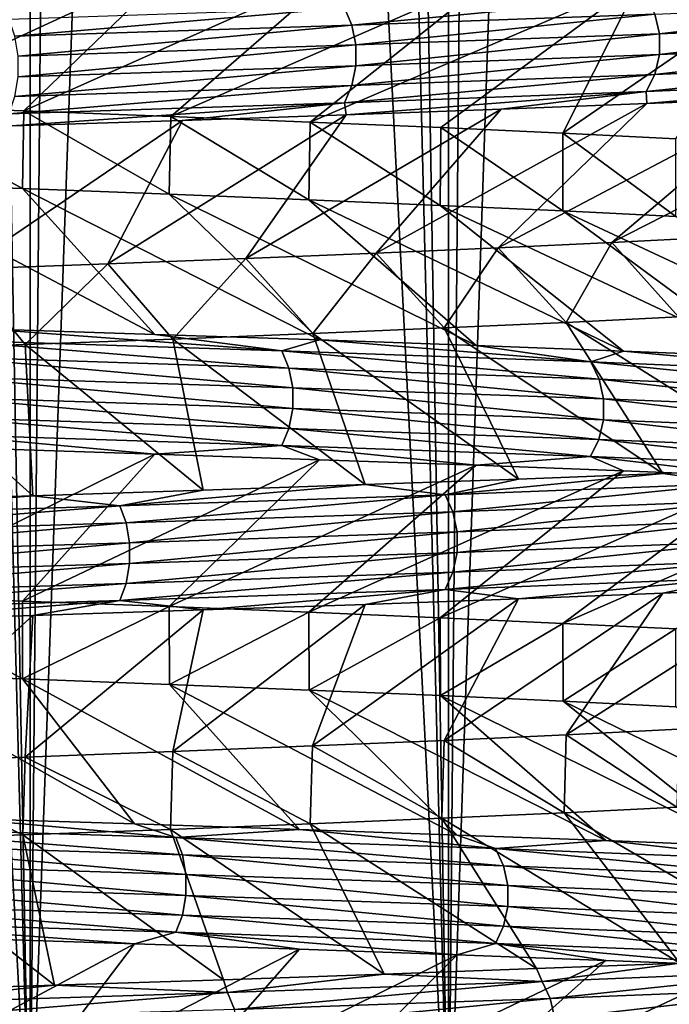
# Model space of a CAD drawing. Header units: metres. Extents: x -206 to 75, y -104 to 104.
# Tile 540 of 656: x 5.01 to 7.42, y -96.27 to -92.62. Entities that reach past the tile are written whole.
import ezdxf

# ---------------------------------------------------------------- set-up
doc = ezdxf.new("R2010")
doc.units = ezdxf.units.M
doc.layers.add('solid_01_1-CONSUMER_THERM_B_125288', color=7, linetype='CONTINUOUS')

msp = doc.modelspace()

# ---------------------------------------------------------------- linework, layer by layer
at = {"layer": 'solid_01_1-CONSUMER_THERM_B_125288'}
for points in [[(8.036856, -66.348877, 34.97134), (7.334792, -66.367813, 35.474552), (8.0356, -97, 34.972301)], [(6.601379, -66.386627, 35.93074), (5.840027, -66.405388, 36.337826), (6.599861, -97, 35.931606)], [(6.601379, -66.386627, 35.93074), (6.599861, -97, 35.931606), (8.0356, -97, 34.972301)], [(7.334792, -66.367813, 35.474552), (6.601379, -66.386627, 35.93074), (8.0356, -97, 34.972301)], [(5.052959, -66.424324, 36.694572), (4.244294, -66.443359, 36.999039), (5.051363, -97, 36.695225)], [(5.052959, -66.424324, 36.694572), (5.051363, -97, 36.695225), (6.599861, -97, 35.931606)], [(5.840027, -66.405388, 36.337826), (5.052959, -66.424324, 36.694572), (6.599861, -97, 35.931606)], [(3.417551, -66.462318, 37.249916), (3.416506, -97, 37.250195), (5.051363, -97, 36.695225)], [(4.244294, -66.443359, 36.999039), (3.417551, -66.462318, 37.249916), (5.051363, -97, 36.695225)], [(4.503291, -67.545586, 12.091924), (5.051296, -97, 12.304746), (3.416415, -97, 11.74978)], [(4.503291, -67.545586, 12.091924), (5.313622, -67.564568, 12.41673), (5.051296, -97, 12.304746)], [(5.313622, -67.564568, 12.41673), (6.100586, -67.583588, 12.794324), (5.051296, -97, 12.304746)], [(6.100586, -67.583588, 12.794324), (6.599802, -97, 13.068362), (5.051296, -97, 12.304746)], [(6.100586, -67.583588, 12.794324), (6.861451, -67.602783, 13.223454), (6.599802, -97, 13.068362)], [(6.861451, -67.602783, 13.223454), (7.592083, -67.622009, 13.701839), (6.599802, -97, 13.068362)], [(7.592083, -67.622009, 13.701839), (8.035554, -97, 14.027665), (6.599802, -97, 13.068362)], [(4.45861, -92.939575, 16.338457), (5.59008, -92.418655, 15.800995), (4.95437, -92.397972, 15.424029)], [(4.45861, -92.939575, 16.338457), (5.028888, -92.960266, 16.676939), (5.59008, -92.418655, 15.800995)], [(5.028888, -92.960266, 16.676939), (6.195458, -92.439308, 16.220963), (5.59008, -92.418655, 15.800995)], [(5.028888, -92.960266, 16.676939), (5.572394, -92.98098, 17.054302), (6.195458, -92.439308, 16.220963)], [(5.572394, -92.98098, 17.054302), (6.767101, -92.459816, 16.681221), (6.195458, -92.439308, 16.220963)], [(5.572394, -92.98098, 17.054302), (6.087196, -93.001534, 17.468924), (6.767101, -92.459816, 16.681221)], [(6.087196, -93.001534, 17.468924), (7.305912, -92.480301, 17.182461), (6.767101, -92.459816, 16.681221)], [(6.087196, -93.001534, 17.468924), (6.571347, -93.021912, 17.919165), (7.305912, -92.480301, 17.182461)], [(6.571347, -93.021912, 17.919165), (7.022919, -93.042351, 18.403395), (7.305912, -92.480301, 17.182461)], [(7.022919, -93.042351, 18.403395), (7.80966, -92.500885, 17.722942), (7.305912, -92.480301, 17.182461)], [(7.022919, -93.042351, 18.403395), (7.43993, -93.062988, 18.919907), (7.80966, -92.500885, 17.722942)], [(6.214801, -92.5793, 32.841129), (7.331254, -92.538368, 31.879417), (6.241709, -92.642708, 32.877243)], [(7.331254, -92.538368, 31.879417), (7.362996, -92.601776, 31.911367), (6.241709, -92.642708, 32.877243)], [(4.974231, -92.620239, 33.636074), (6.214801, -92.5793, 32.841129), (4.995768, -92.683647, 33.675629)], [(6.214801, -92.5793, 32.841129), (6.241709, -92.642708, 32.877243), (4.995768, -92.683647, 33.675629)], [(7.362996, -92.601776, 31.911367), (8.336443, -92.560837, 30.796955), (7.380132, -92.67524, 31.928617)], [(8.336443, -92.560837, 30.796955), (8.355844, -92.6343, 30.811611), (7.380132, -92.67524, 31.928617)], [(6.241709, -92.642708, 32.877243), (7.362996, -92.601776, 31.911367), (6.256235, -92.716171, 32.896744)], [(7.362996, -92.601776, 31.911367), (7.380132, -92.67524, 31.928617), (6.256235, -92.716171, 32.896744)], [(4.995768, -92.683647, 33.675629), (6.241709, -92.642708, 32.877243), (5.007394, -92.757111, 33.696983)], [(6.241709, -92.642708, 32.877243), (6.256235, -92.716171, 32.896744), (5.007394, -92.757111, 33.696983)], [(7.380132, -92.67524, 31.928617), (8.355844, -92.6343, 30.811611), (7.380085, -92.752037, 31.928574)], [(8.355844, -92.6343, 30.811611), (8.355792, -92.711105, 30.811575), (7.380085, -92.752037, 31.928574)], [(6.256235, -92.716171, 32.896744), (7.380132, -92.67524, 31.928617), (6.256195, -92.792976, 32.896694)], [(7.380132, -92.67524, 31.928617), (7.380085, -92.752037, 31.928574), (6.256195, -92.792976, 32.896694)], [(5.007394, -92.757111, 33.696983), (6.256235, -92.716171, 32.896744), (5.007361, -92.833908, 33.69693)], [(6.256235, -92.716171, 32.896744), (6.256195, -92.792976, 32.896694), (5.007361, -92.833908, 33.69693)], [(8.355792, -92.711105, 30.811575), (8.336299, -92.784531, 30.796852), (7.362868, -92.82547, 31.911245)], [(7.380085, -92.752037, 31.928574), (8.355792, -92.711105, 30.811575), (7.362868, -92.82547, 31.911245)], [(7.380085, -92.752037, 31.928574), (7.362868, -92.82547, 31.911245), (6.2416, -92.866402, 32.877106)], [(6.256195, -92.792976, 32.896694), (7.380085, -92.752037, 31.928574), (6.2416, -92.866402, 32.877106)], [(6.256195, -92.792976, 32.896694), (6.2416, -92.866402, 32.877106), (4.995679, -92.907341, 33.675476)], [(5.007361, -92.833908, 33.69693), (6.256195, -92.792976, 32.896694), (4.995679, -92.907341, 33.675476)], [(8.336299, -92.784531, 30.796852), (8.300285, -92.84787, 30.76965), (7.33106, -92.888809, 31.879227)], [(7.362868, -92.82547, 31.911245), (8.336299, -92.784531, 30.796852), (7.33106, -92.888809, 31.879227)], [(7.362868, -92.82547, 31.911245), (7.33106, -92.888809, 31.879227), (6.214635, -92.929741, 32.840916)], [(6.2416, -92.866402, 32.877106), (7.362868, -92.82547, 31.911245), (6.214635, -92.929741, 32.840916)], [(6.2416, -92.866402, 32.877106), (6.214635, -92.929741, 32.840916), (4.974098, -92.97068, 33.635838)], [(4.995679, -92.907341, 33.675476), (6.2416, -92.866402, 32.877106), (4.974098, -92.97068, 33.635838)], [(7.33106, -92.888809, 31.879227), (8.300285, -92.84787, 30.76965), (7.333727, -92.933243, 31.789688)], [(8.300285, -92.84787, 30.76965), (7.833326, -92.912773, 31.250263), (7.333727, -92.933243, 31.789688)], [(6.214635, -92.929741, 32.840916), (7.33106, -92.888809, 31.879227), (6.220459, -92.974457, 32.759872)], [(7.33106, -92.888809, 31.879227), (6.794537, -92.953812, 32.294464), (6.220459, -92.974457, 32.759872)], [(6.783373, -93.46653, 30.862062), (7.333727, -92.933243, 31.789688), (7.833326, -92.912773, 31.250263)], [(7.203818, -93.446793, 30.381752), (6.783373, -93.46653, 30.862062), (7.833326, -92.912773, 31.250263)], [(7.33106, -92.888809, 31.879227), (7.333727, -92.933243, 31.789688), (6.794537, -92.953812, 32.294464)], [(7.203818, -93.446793, 30.381752), (7.833326, -92.912773, 31.250263), (8.292586, -92.892235, 30.67729)], [(7.590014, -93.426872, 29.874168), (7.203818, -93.446793, 30.381752), (8.292586, -92.892235, 30.67729)], [(5.023147, -93.247871, 16.67325), (4.45861, -92.939575, 16.338457), (4.455384, -93.227341, 16.336695)], [(5.023147, -93.247871, 16.67325), (5.028888, -92.960266, 16.676939), (4.45861, -92.939575, 16.338457)], [(4.974098, -92.97068, 33.635838), (6.214635, -92.929741, 32.840916), (4.983733, -93.015747, 33.560345)], [(6.214635, -92.929741, 32.840916), (5.615345, -92.99514, 33.182816), (4.983733, -93.015747, 33.560345)], [(6.214635, -92.929741, 32.840916), (6.220459, -92.974457, 32.759872), (5.615345, -92.99514, 33.182816)], [(5.84924, -93.505928, 31.730242), (6.220459, -92.974457, 32.759872), (6.794537, -92.953812, 32.294464)], [(6.331342, -93.486176, 31.312056), (5.84924, -93.505928, 31.730242), (6.794537, -92.953812, 32.294464)], [(6.331342, -93.486176, 31.312056), (6.794537, -92.953812, 32.294464), (7.333727, -92.933243, 31.789688)], [(6.783373, -93.46653, 30.862062), (6.331342, -93.486176, 31.312056), (7.333727, -92.933243, 31.789688)], [(5.566121, -93.268555, 17.04961), (5.028888, -92.960266, 16.676939), (5.023147, -93.247871, 16.67325)], [(5.566121, -93.268555, 17.04961), (5.572394, -92.98098, 17.054302), (5.028888, -92.960266, 16.676939)], [(5.339621, -93.525826, 32.114357), (5.615345, -92.99514, 33.182816), (6.220459, -92.974457, 32.759872)], [(5.84924, -93.505928, 31.730242), (5.339621, -93.525826, 32.114357), (6.220459, -92.974457, 32.759872)], [(6.08227, -93.289215, 17.464661), (5.572394, -92.98098, 17.054302), (5.566121, -93.268555, 17.04961)], [(6.08227, -93.289215, 17.464661), (6.087196, -93.001534, 17.468924), (5.572394, -92.98098, 17.054302)], [(4.805152, -93.545792, 32.462444), (4.983733, -93.015747, 33.560345), (5.615345, -92.99514, 33.182816)], [(5.339621, -93.525826, 32.114357), (4.805152, -93.545792, 32.462444), (5.615345, -92.99514, 33.182816)], [(6.569003, -93.309784, 17.916824), (6.087196, -93.001534, 17.468924), (6.08227, -93.289215, 17.464661)], [(6.569003, -93.309784, 17.916824), (6.571347, -93.021912, 17.919165), (6.087196, -93.001534, 17.468924)], [(7.022583, -93.330261, 18.403008), (6.571347, -93.021912, 17.919165), (6.569003, -93.309784, 17.916824)], [(7.022583, -93.330261, 18.403008), (7.022919, -93.042351, 18.403395), (6.571347, -93.021912, 17.919165)], [(7.440052, -93.350838, 18.920069), (7.022919, -93.042351, 18.403395), (7.022583, -93.330261, 18.403008)], [(7.440052, -93.350838, 18.920069), (7.43993, -93.062988, 18.919907), (7.022919, -93.042351, 18.403395)], [(4.455384, -93.227341, 16.336695), (4.879131, -93.766647, 15.38294), (5.51344, -93.787148, 15.751947)], [(5.023147, -93.247871, 16.67325), (4.455384, -93.227341, 16.336695), (5.51344, -93.787148, 15.751947)], [(5.023147, -93.247871, 16.67325), (5.51344, -93.787148, 15.751947), (6.121958, -93.807793, 16.166716)], [(5.566121, -93.268555, 17.04961), (5.023147, -93.247871, 16.67325), (6.121958, -93.807793, 16.166716)], [(5.566121, -93.268555, 17.04961), (6.121958, -93.807793, 16.166716), (6.701198, -93.828468, 16.625164)], [(6.08227, -93.289215, 17.464661), (5.566121, -93.268555, 17.04961), (6.701198, -93.828468, 16.625164)], [(6.08227, -93.289215, 17.464661), (6.701198, -93.828468, 16.625164), (7.246537, -93.849091, 17.123817)], [(6.569003, -93.309784, 17.916824), (6.08227, -93.289215, 17.464661), (7.246537, -93.849091, 17.123817)], [(6.569003, -93.309784, 17.916824), (7.246537, -93.849091, 17.123817), (7.754009, -93.869614, 17.658945)], [(7.022583, -93.330261, 18.403008), (6.569003, -93.309784, 17.916824), (7.754009, -93.869614, 17.658945)], [(7.022583, -93.330261, 18.403008), (7.754009, -93.869614, 17.658945), (8.220532, -93.890106, 18.227005)], [(7.440052, -93.350838, 18.920069), (7.022583, -93.330261, 18.403008), (8.220532, -93.890106, 18.227005)], [(7.450363, -93.722115, 30.066156), (7.203818, -93.446793, 30.381752), (7.590014, -93.426872, 29.874168)], [(7.03528, -93.74279, 30.582338), (6.783373, -93.46653, 30.862062), (7.203818, -93.446793, 30.381752)], [(7.03528, -93.74279, 30.582338), (7.203818, -93.446793, 30.381752), (7.450363, -93.722115, 30.066156)], [(6.09711, -93.783844, 31.522482), (5.84924, -93.505928, 31.730242), (6.331342, -93.486176, 31.312056)], [(6.09711, -93.783844, 31.522482), (6.331342, -93.486176, 31.312056), (6.583176, -93.763359, 31.069002)], [(6.583176, -93.763359, 31.069002), (6.331342, -93.486176, 31.312056), (6.783373, -93.46653, 30.862062)], [(6.583176, -93.763359, 31.069002), (6.783373, -93.46653, 30.862062), (7.03528, -93.74279, 30.582338)], [(5.03388, -93.825172, 32.319851), (4.805152, -93.545792, 32.462444), (5.339621, -93.525826, 32.114357)], [(5.03388, -93.825172, 32.319851), (5.339621, -93.525826, 32.114357), (5.579832, -93.804405, 31.940126)], [(5.579832, -93.804405, 31.940126), (5.339621, -93.525826, 32.114357), (5.84924, -93.505928, 31.730242)], [(5.579832, -93.804405, 31.940126), (5.84924, -93.505928, 31.730242), (6.09711, -93.783844, 31.522482)], [(4.462628, -93.845963, 32.659348), (4.805152, -93.545792, 32.462444), (5.03388, -93.825172, 32.319851)], [(6.583176, -93.763359, 31.069002), (7.03528, -93.74279, 30.582338), (7.392543, -94.30201, 31.729822)], [(7.03528, -93.74279, 30.582338), (7.450363, -93.722115, 30.066156), (7.889996, -94.281387, 31.18335)], [(7.03528, -93.74279, 30.582338), (7.889996, -94.281387, 31.18335), (7.392543, -94.30201, 31.729822)], [(5.983325, -93.848297, 15.990977), (4.879131, -93.766647, 15.38294), (4.721253, -93.807358, 15.230835)], [(5.983325, -93.848297, 15.990977), (5.51344, -93.787148, 15.751947), (4.879131, -93.766647, 15.38294)], [(5.983325, -93.848297, 15.990977), (6.121958, -93.807793, 16.166716), (5.51344, -93.787148, 15.751947)], [(5.579832, -93.804405, 31.940126), (6.09711, -93.783844, 31.522482), (6.291308, -94.343033, 32.706528)], [(6.09711, -93.783844, 31.522482), (6.583176, -93.763359, 31.069002), (6.858365, -94.322548, 32.23867)], [(6.09711, -93.783844, 31.522482), (6.858365, -94.322548, 32.23867), (6.291308, -94.343033, 32.706528)], [(6.583176, -93.763359, 31.069002), (7.392543, -94.30201, 31.729822), (6.858365, -94.322548, 32.23867)], [(4.462628, -93.845963, 32.659348), (5.03388, -93.825172, 32.319851), (5.062099, -94.384285, 33.516407)], [(4.721253, -93.807358, 15.230835), (4.741693, -93.870743, 15.190705), (6.009229, -93.911674, 15.954139)], [(5.983325, -93.848297, 15.990977), (4.721253, -93.807358, 15.230835), (6.009229, -93.911674, 15.954139)], [(5.03388, -93.825172, 32.319851), (5.579832, -93.804405, 31.940126), (5.69215, -94.363609, 33.132744)], [(5.03388, -93.825172, 32.319851), (5.69215, -94.363609, 33.132744), (5.062099, -94.384285, 33.516407)], [(5.579832, -93.804405, 31.940126), (6.291308, -94.343033, 32.706528), (5.69215, -94.363609, 33.132744)], [(7.125446, -93.889229, 16.922047), (6.121958, -93.807793, 16.166716), (5.983325, -93.848297, 15.990977)], [(7.125446, -93.889229, 16.922047), (6.701198, -93.828468, 16.625164), (6.121958, -93.807793, 16.166716)], [(7.125446, -93.889229, 16.922047), (7.246537, -93.849091, 17.123817), (6.701198, -93.828468, 16.625164)], [(4.462628, -93.845963, 32.659348), (5.062099, -94.384285, 33.516407), (4.405309, -94.404945, 33.854801)], [(5.983325, -93.848297, 15.990977), (6.009229, -93.911674, 15.954139), (7.156293, -93.952606, 16.88924)], [(7.125446, -93.889229, 16.922047), (5.983325, -93.848297, 15.990977), (7.156293, -93.952606, 16.88924)], [(8.125141, -93.930168, 18.004454), (7.246537, -93.849091, 17.123817), (7.125446, -93.889229, 16.922047)], [(8.125141, -93.930168, 18.004454), (7.754009, -93.869614, 17.658945), (7.246537, -93.849091, 17.123817)], [(4.741693, -93.870743, 15.190705), (4.752739, -93.944244, 15.16902), (6.023229, -93.985176, 15.934232)], [(6.009229, -93.911674, 15.954139), (4.741693, -93.870743, 15.190705), (6.023229, -93.985176, 15.934232)], [(7.125446, -93.889229, 16.922047), (7.156293, -93.952606, 16.88924), (8.160316, -93.993546, 17.976334)], [(8.125141, -93.930168, 18.004454), (7.125446, -93.889229, 16.922047), (8.160316, -93.993546, 17.976334)], [(6.009229, -93.911674, 15.954139), (6.023229, -93.985176, 15.934232), (7.172966, -94.026115, 16.871511)], [(7.156293, -93.952606, 16.88924), (6.009229, -93.911674, 15.954139), (7.172966, -94.026115, 16.871511)], [(4.752739, -93.944244, 15.16902), (4.752713, -94.021049, 15.169077), (6.023195, -94.061981, 15.934284)], [(6.023229, -93.985176, 15.934232), (4.752739, -93.944244, 15.16902), (6.023195, -94.061981, 15.934284)], [(7.156293, -93.952606, 16.88924), (7.172966, -94.026115, 16.871511), (8.179328, -94.067047, 17.961136)], [(8.160316, -93.993546, 17.976334), (7.156293, -93.952606, 16.88924), (8.179328, -94.067047, 17.961136)], [(6.023229, -93.985176, 15.934232), (6.023195, -94.061981, 15.934284), (7.172925, -94.102921, 16.871557)], [(7.172966, -94.026115, 16.871511), (6.023229, -93.985176, 15.934232), (7.172925, -94.102921, 16.871557)], [(4.752713, -94.021049, 15.169077), (4.741617, -94.094521, 15.190866), (6.009131, -94.13546, 15.954288)], [(6.023195, -94.061981, 15.934284), (4.752713, -94.021049, 15.169077), (6.009131, -94.13546, 15.954288)], [(7.172966, -94.026115, 16.871511), (7.172925, -94.102921, 16.871557), (8.17928, -94.14386, 17.961178)], [(8.179328, -94.067047, 17.961136), (7.172966, -94.026115, 16.871511), (8.17928, -94.14386, 17.961178)], [(6.023195, -94.061981, 15.934284), (6.009131, -94.13546, 15.954288), (7.156175, -94.176399, 16.889372)], [(7.172925, -94.102921, 16.871557), (6.023195, -94.061981, 15.934284), (7.156175, -94.176399, 16.889372)], [(4.741617, -94.094521, 15.190866), (4.721137, -94.157829, 15.231071), (5.983178, -94.198769, 15.991195)], [(6.009131, -94.13546, 15.954288), (4.741617, -94.094521, 15.190866), (5.983178, -94.198769, 15.991195)], [(7.172925, -94.102921, 16.871557), (7.156175, -94.176399, 16.889372), (8.16018, -94.217339, 17.976448)], [(8.17928, -94.14386, 17.961178), (7.172925, -94.102921, 16.871557), (8.16018, -94.217339, 17.976448)], [(6.009131, -94.13546, 15.954288), (5.983178, -94.198769, 15.991195), (7.125268, -94.2397, 16.922241)], [(7.156175, -94.176399, 16.889372), (6.009131, -94.13546, 15.954288), (7.125268, -94.2397, 16.922241)], [(4.721137, -94.157829, 15.231071), (4.879149, -94.209984, 15.38295), (5.513461, -94.230476, 15.75196)], [(5.983178, -94.198769, 15.991195), (4.721137, -94.157829, 15.231071), (5.513461, -94.230476, 15.75196)], [(7.156175, -94.176399, 16.889372), (7.125268, -94.2397, 16.922241), (8.124939, -94.28064, 18.004622)], [(8.16018, -94.217339, 17.976448), (7.156175, -94.176399, 16.889372), (8.124939, -94.28064, 18.004622)], [(5.513461, -94.230476, 15.75196), (4.879149, -94.209984, 15.38295), (4.455237, -94.754028, 16.336615)], [(5.513461, -94.230476, 15.75196), (4.455237, -94.754028, 16.336615), (5.023043, -94.774498, 16.673185)], [(6.121975, -94.250977, 16.166727), (5.513461, -94.230476, 15.75196), (5.023043, -94.774498, 16.673185)], [(5.983178, -94.198769, 15.991195), (5.513461, -94.230476, 15.75196), (6.121975, -94.250977, 16.166727)], [(5.983178, -94.198769, 15.991195), (6.121975, -94.250977, 16.166727), (6.7012, -94.271561, 16.625166)], [(7.125268, -94.2397, 16.922241), (5.983178, -94.198769, 15.991195), (6.7012, -94.271561, 16.625166)], [(6.121975, -94.250977, 16.166727), (5.023043, -94.774498, 16.673185), (5.566055, -94.794853, 17.049562)], [(6.7012, -94.271561, 16.625166), (6.121975, -94.250977, 16.166727), (5.566055, -94.794853, 17.049562)], [(7.125268, -94.2397, 16.922241), (6.7012, -94.271561, 16.625166), (7.246541, -94.292221, 17.123821)], [(7.125268, -94.2397, 16.922241), (7.246541, -94.292221, 17.123821), (7.754028, -94.312889, 17.658968)], [(8.124939, -94.28064, 18.004622), (7.125268, -94.2397, 16.922241), (7.754028, -94.312889, 17.658968)], [(6.7012, -94.271561, 16.625166), (5.566055, -94.794853, 17.049562), (6.082228, -94.815331, 17.464624)], [(7.246541, -94.292221, 17.123821), (6.7012, -94.271561, 16.625166), (6.082228, -94.815331, 17.464624)], [(7.246541, -94.292221, 17.123821), (6.082228, -94.815331, 17.464624), (6.568969, -94.836021, 17.91679)], [(7.754028, -94.312889, 17.658968), (7.246541, -94.292221, 17.123821), (6.568969, -94.836021, 17.91679)], [(6.587357, -94.380463, 32.550823), (6.858365, -94.322548, 32.23867), (7.392543, -94.30201, 31.729822)], [(6.587357, -94.380463, 32.550823), (7.392543, -94.30201, 31.729822), (7.658379, -94.339523, 31.538891)], [(7.658379, -94.339523, 31.538891), (7.392543, -94.30201, 31.729822), (7.889996, -94.281387, 31.18335)], [(6.587357, -94.380463, 32.550823), (6.291308, -94.343033, 32.706528), (6.858365, -94.322548, 32.23867)], [(7.754028, -94.312889, 17.658968), (6.568969, -94.836021, 17.91679), (7.022543, -94.856834, 18.40296)], [(6.587357, -94.380463, 32.550823), (7.658379, -94.339523, 31.538891), (6.615868, -94.443817, 32.585667)], [(7.658379, -94.339523, 31.538891), (7.691526, -94.402885, 31.569357), (6.615868, -94.443817, 32.585667)], [(8.220556, -94.333466, 18.227036), (7.754028, -94.312889, 17.658968), (7.022543, -94.856834, 18.40296)], [(8.220556, -94.333466, 18.227036), (7.022543, -94.856834, 18.40296), (7.440013, -94.877541, 18.920017)], [(5.383686, -94.421394, 33.400448), (5.062099, -94.384285, 33.516407), (5.69215, -94.363609, 33.132744)], [(5.383686, -94.421394, 33.400448), (5.69215, -94.363609, 33.132744), (6.291308, -94.343033, 32.706528)], [(5.383686, -94.421394, 33.400448), (6.291308, -94.343033, 32.706528), (6.587357, -94.380463, 32.550823)], [(4.071909, -94.462334, 34.07172), (4.405309, -94.404945, 33.854801), (5.062099, -94.384285, 33.516407)], [(4.071909, -94.462334, 34.07172), (5.062099, -94.384285, 33.516407), (5.383686, -94.421394, 33.400448)], [(5.383686, -94.421394, 33.400448), (6.587357, -94.380463, 32.550823), (5.406987, -94.484749, 33.438969)], [(6.587357, -94.380463, 32.550823), (6.615868, -94.443817, 32.585667), (5.406987, -94.484749, 33.438969)], [(6.615868, -94.443817, 32.585667), (7.691526, -94.402885, 31.569357), (6.631285, -94.517334, 32.604511)], [(7.691526, -94.402885, 31.569357), (7.70945, -94.476395, 31.585833), (6.631285, -94.517334, 32.604511)], [(4.071909, -94.462334, 34.07172), (5.383686, -94.421394, 33.400448), (4.089532, -94.525688, 34.113144)], [(5.383686, -94.421394, 33.400448), (5.406987, -94.484749, 33.438969), (4.089532, -94.525688, 34.113144)], [(5.406987, -94.484749, 33.438969), (6.615868, -94.443817, 32.585667), (5.419587, -94.558266, 33.459805)], [(6.615868, -94.443817, 32.585667), (6.631285, -94.517334, 32.604511), (5.419587, -94.558266, 33.459805)], [(4.089532, -94.525688, 34.113144), (5.406987, -94.484749, 33.438969), (4.099062, -94.599205, 34.135551)], [(5.406987, -94.484749, 33.438969), (5.419587, -94.558266, 33.459805), (4.099062, -94.599205, 34.135551)], [(7.70945, -94.476395, 31.585833), (7.709402, -94.553223, 31.585791), (6.631243, -94.594162, 32.604465)], [(6.631285, -94.517334, 32.604511), (7.70945, -94.476395, 31.585833), (6.631243, -94.594162, 32.604465)], [(6.631285, -94.517334, 32.604511), (6.631243, -94.594162, 32.604465), (5.419552, -94.635094, 33.459751)], [(5.419587, -94.558266, 33.459805), (6.631285, -94.517334, 32.604511), (5.419552, -94.635094, 33.459751)], [(5.419587, -94.558266, 33.459805), (5.419552, -94.635094, 33.459751), (4.099035, -94.676033, 34.135494)], [(4.099062, -94.599205, 34.135551), (5.419587, -94.558266, 33.459805), (4.099035, -94.676033, 34.135494)], [(7.709402, -94.553223, 31.585791), (7.691391, -94.626709, 31.569239), (6.61575, -94.667648, 32.585529)], [(6.631243, -94.594162, 32.604465), (7.709402, -94.553223, 31.585791), (6.61575, -94.667648, 32.585529)], [(6.631243, -94.594162, 32.604465), (6.61575, -94.667648, 32.585529), (5.40689, -94.708588, 33.43882)], [(5.419552, -94.635094, 33.459751), (6.631243, -94.594162, 32.604465), (5.40689, -94.708588, 33.43882)], [(7.691391, -94.626709, 31.569239), (7.658182, -94.689995, 31.538717), (6.587187, -94.730927, 32.550621)], [(6.61575, -94.667648, 32.585529), (7.691391, -94.626709, 31.569239), (6.587187, -94.730927, 32.550621)], [(5.419552, -94.635094, 33.459751), (5.40689, -94.708588, 33.43882), (4.089458, -94.749527, 34.11298)], [(4.099035, -94.676033, 34.135494), (5.419552, -94.635094, 33.459751), (4.089458, -94.749527, 34.11298)], [(6.61575, -94.667648, 32.585529), (6.587187, -94.730927, 32.550621), (5.383546, -94.771866, 33.400227)], [(5.40689, -94.708588, 33.43882), (6.61575, -94.667648, 32.585529), (5.383546, -94.771866, 33.400227)], [(6.587187, -94.730927, 32.550621), (7.658182, -94.689995, 31.538717), (6.858367, -94.7658, 32.238667)], [(7.658182, -94.689995, 31.538717), (7.392563, -94.745132, 31.729801), (6.858367, -94.7658, 32.238667)], [(7.658182, -94.689995, 31.538717), (7.890014, -94.72448, 31.183329), (7.392563, -94.745132, 31.729801)], [(5.40689, -94.708588, 33.43882), (5.383546, -94.771866, 33.400227), (4.071802, -94.812798, 34.07148)], [(4.089458, -94.749527, 34.11298), (5.40689, -94.708588, 33.43882), (4.071802, -94.812798, 34.07148)], [(5.383546, -94.771866, 33.400227), (6.587187, -94.730927, 32.550621), (5.692142, -94.806892, 33.132751)], [(6.587187, -94.730927, 32.550621), (6.2913, -94.786385, 32.706535), (5.692142, -94.806892, 33.132751)], [(6.587187, -94.730927, 32.550621), (6.858367, -94.7658, 32.238667), (6.2913, -94.786385, 32.706535)], [(7.890014, -94.72448, 31.183329), (7.450303, -95.248444, 30.066236), (7.035192, -95.268913, 30.582439)], [(7.392563, -94.745132, 31.729801), (7.890014, -94.72448, 31.183329), (7.035192, -95.268913, 30.582439)], [(4.071802, -94.812798, 34.07148), (5.383546, -94.771866, 33.400227), (4.405328, -94.84803, 33.85479)], [(5.383546, -94.771866, 33.400227), (5.062106, -94.827423, 33.516407), (4.405328, -94.84803, 33.85479)], [(5.023685, -95.062149, 16.673597), (4.455237, -94.754028, 16.336615), (4.455232, -95.041649, 16.336613)], [(5.023685, -95.062149, 16.673597), (5.023043, -94.774498, 16.673185), (4.455237, -94.754028, 16.336615)], [(5.023685, -95.062149, 16.673597), (5.566055, -94.794853, 17.049562), (5.023043, -94.774498, 16.673185)], [(5.383546, -94.771866, 33.400227), (5.692142, -94.806892, 33.132751), (5.062106, -94.827423, 33.516407)], [(6.858367, -94.7658, 32.238667), (6.583071, -95.289589, 31.069109), (6.096994, -95.310394, 31.522583)], [(6.2913, -94.786385, 32.706535), (6.858367, -94.7658, 32.238667), (6.096994, -95.310394, 31.522583)], [(7.392563, -94.745132, 31.729801), (7.035192, -95.268913, 30.582439), (6.583071, -95.289589, 31.069109)], [(6.858367, -94.7658, 32.238667), (7.392563, -94.745132, 31.729801), (6.583071, -95.289589, 31.069109)], [(5.567172, -95.082832, 17.050396), (5.566055, -94.794853, 17.049562), (5.023685, -95.062149, 16.673597)], [(5.692142, -94.806892, 33.132751), (5.57971, -95.331131, 31.940218), (5.033721, -95.351669, 32.319954)], [(5.062106, -94.827423, 33.516407), (5.692142, -94.806892, 33.132751), (5.033721, -95.351669, 32.319954)], [(5.567172, -95.082832, 17.050396), (6.082228, -94.815331, 17.464624), (5.566055, -94.794853, 17.049562)], [(6.2913, -94.786385, 32.706535), (6.096994, -95.310394, 31.522583), (5.57971, -95.331131, 31.940218)], [(5.692142, -94.806892, 33.132751), (6.2913, -94.786385, 32.706535), (5.57971, -95.331131, 31.940218)], [(4.405328, -94.84803, 33.85479), (5.062106, -94.827423, 33.516407), (4.462443, -95.372154, 32.659447)], [(5.062106, -94.827423, 33.516407), (5.033721, -95.351669, 32.319954), (4.462443, -95.372154, 32.659447)], [(6.083471, -95.103539, 17.4657), (6.082228, -94.815331, 17.464624), (5.567172, -95.082832, 17.050396)], [(6.083471, -95.103539, 17.4657), (6.568969, -94.836021, 17.91679), (6.082228, -94.815331, 17.464624)], [(6.570003, -95.124146, 17.917822), (6.568969, -94.836021, 17.91679), (6.083471, -95.103539, 17.4657)], [(6.570003, -95.124146, 17.917822), (7.022543, -94.856834, 18.40296), (6.568969, -94.836021, 17.91679)], [(7.023309, -95.14463, 18.403843), (7.022543, -94.856834, 18.40296), (6.570003, -95.124146, 17.917822)], [(7.023309, -95.14463, 18.403843), (7.440013, -94.877541, 18.920017), (7.022543, -94.856834, 18.40296)], [(7.440794, -95.165154, 18.921059), (7.440013, -94.877541, 18.920017), (7.023309, -95.14463, 18.403843)], [(4.455232, -95.041649, 16.336613), (4.79889, -95.578423, 15.340534), (5.437401, -95.598915, 15.704426)], [(5.023685, -95.062149, 16.673597), (4.455232, -95.041649, 16.336613), (5.437401, -95.598915, 15.704426)], [(5.023685, -95.062149, 16.673597), (5.437401, -95.598915, 15.704426), (6.048708, -95.619514, 16.113295)], [(5.567172, -95.082832, 17.050396), (5.023685, -95.062149, 16.673597), (6.048708, -95.619514, 16.113295)], [(5.567172, -95.082832, 17.050396), (6.048708, -95.619514, 16.113295), (6.631421, -95.640198, 16.566271)], [(6.083471, -95.103539, 17.4657), (5.567172, -95.082832, 17.050396), (6.631421, -95.640198, 16.566271)], [(6.083471, -95.103539, 17.4657), (6.631421, -95.640198, 16.566271), (7.181163, -95.660843, 17.060228)], [(6.570003, -95.124146, 17.917822), (6.083471, -95.103539, 17.4657), (7.181163, -95.660843, 17.060228)], [(6.570003, -95.124146, 17.917822), (7.181163, -95.660843, 17.060228), (7.694061, -95.681419, 17.591728)], [(7.023309, -95.14463, 18.403843), (6.570003, -95.124146, 17.917822), (7.694061, -95.681419, 17.591728)], [(7.023309, -95.14463, 18.403843), (7.694061, -95.681419, 17.591728), (8.166093, -95.701904, 18.156342)], [(7.440794, -95.165154, 18.921059), (7.023309, -95.14463, 18.403843), (8.166093, -95.701904, 18.156342)], [(7.444017, -95.53669, 30.07464), (7.035192, -95.268913, 30.582439), (7.450303, -95.248444, 30.066236)], [(7.027105, -95.557449, 30.59178), (6.583071, -95.289589, 31.069109), (7.035192, -95.268913, 30.582439)], [(7.027105, -95.557449, 30.59178), (7.035192, -95.268913, 30.582439), (7.444017, -95.53669, 30.07464)], [(6.08832, -95.598534, 31.530104), (5.57971, -95.331131, 31.940218), (6.096994, -95.310394, 31.522583)], [(6.08832, -95.598534, 31.530104), (6.096994, -95.310394, 31.522583), (6.57437, -95.578064, 31.077816)], [(6.57437, -95.578064, 31.077816), (6.096994, -95.310394, 31.522583), (6.583071, -95.289589, 31.069109)], [(6.57437, -95.578064, 31.077816), (6.583071, -95.289589, 31.069109), (7.027105, -95.557449, 30.59178)], [(5.024813, -95.639755, 32.32568), (4.462443, -95.372154, 32.659447), (5.033721, -95.351669, 32.319954)], [(5.024813, -95.639755, 32.32568), (5.033721, -95.351669, 32.319954), (5.571002, -95.619034, 31.946741)], [(5.571002, -95.619034, 31.946741), (5.033721, -95.351669, 32.319954), (5.57971, -95.331131, 31.940218)], [(5.571002, -95.619034, 31.946741), (5.57971, -95.331131, 31.940218), (6.08832, -95.598534, 31.530104)], [(4.453335, -95.660545, 32.664425), (4.462443, -95.372154, 32.659447), (5.024813, -95.639755, 32.32568)], [(7.027105, -95.557449, 30.59178), (7.444017, -95.53669, 30.07464), (7.948406, -96.093124, 31.113842)], [(5.590938, -95.649467, 15.727807), (4.79889, -95.578423, 15.340534), (4.295321, -95.608536, 15.026295)], [(5.590938, -95.649467, 15.727807), (5.437401, -95.598915, 15.704426), (4.79889, -95.578423, 15.340534)], [(6.08832, -95.598534, 31.530104), (6.57437, -95.578064, 31.077816), (6.92515, -96.134361, 32.178841)], [(6.57437, -95.578064, 31.077816), (7.027105, -95.557449, 30.59178), (7.455695, -96.113777, 31.664619)], [(6.57437, -95.578064, 31.077816), (7.455695, -96.113777, 31.664619), (6.92515, -96.134361, 32.178841)], [(7.027105, -95.557449, 30.59178), (7.948406, -96.093124, 31.113842), (7.455695, -96.113777, 31.664619)], [(4.295321, -95.608536, 15.026295), (4.313899, -95.671837, 14.985318), (5.615119, -95.712769, 15.689865)], [(5.590938, -95.649467, 15.727807), (4.295321, -95.608536, 15.026295), (5.615119, -95.712769, 15.689865)], [(5.590938, -95.649467, 15.727807), (6.048708, -95.619514, 16.113295), (5.437401, -95.598915, 15.704426)], [(5.571002, -95.619034, 31.946741), (6.08832, -95.598534, 31.530104), (6.361475, -96.154846, 32.652195)], [(6.08832, -95.598534, 31.530104), (6.92515, -96.134361, 32.178841), (6.361475, -96.154846, 32.652195)], [(4.453335, -95.660545, 32.664425), (5.024813, -95.639755, 32.32568), (5.141578, -96.195999, 33.471413)], [(5.024813, -95.639755, 32.32568), (5.571002, -95.619034, 31.946741), (5.767283, -96.175354, 33.082832)], [(5.024813, -95.639755, 32.32568), (5.767283, -96.175354, 33.082832), (5.141578, -96.195999, 33.471413)], [(5.571002, -95.619034, 31.946741), (6.361475, -96.154846, 32.652195), (5.767283, -96.175354, 33.082832)], [(6.773898, -95.690407, 16.60623), (6.048708, -95.619514, 16.113295), (5.590938, -95.649467, 15.727807)], [(5.590938, -95.649467, 15.727807), (5.615119, -95.712769, 15.689865), (6.803195, -95.753708, 16.572088)], [(6.773898, -95.690407, 16.60623), (5.590938, -95.649467, 15.727807), (6.803195, -95.753708, 16.572088)], [(6.773898, -95.690407, 16.60623), (6.631421, -95.640198, 16.566271), (6.048708, -95.619514, 16.113295)], [(6.773898, -95.690407, 16.60623), (7.181163, -95.660843, 17.060228), (6.631421, -95.640198, 16.566271)], [(4.313899, -95.671837, 14.985318), (4.323963, -95.745384, 14.963124), (5.628219, -95.786324, 15.669314)], [(5.615119, -95.712769, 15.689865), (4.313899, -95.671837, 14.985318), (5.628219, -95.786324, 15.669314)], [(4.453335, -95.660545, 32.664425), (5.141578, -96.195999, 33.471413), (4.487851, -96.216675, 33.815487)], [(7.8216, -95.731339, 17.642395), (7.181163, -95.660843, 17.060228), (6.773898, -95.690407, 16.60623)], [(7.8216, -95.731339, 17.642395), (7.694061, -95.681419, 17.591728), (7.181163, -95.660843, 17.060228)], [(5.615119, -95.712769, 15.689865), (5.628219, -95.786324, 15.669314), (6.819067, -95.827255, 16.553595)], [(6.803195, -95.753708, 16.572088), (5.615119, -95.712769, 15.689865), (6.819067, -95.827255, 16.553595)], [(6.773898, -95.690407, 16.60623), (6.803195, -95.753708, 16.572088), (7.855429, -95.79464, 17.612736)], [(7.8216, -95.731339, 17.642395), (6.773898, -95.690407, 16.60623), (7.855429, -95.79464, 17.612736)], [(4.323963, -95.745384, 14.963124), (4.323938, -95.822258, 14.963185), (5.628186, -95.86319, 15.669371)], [(5.628219, -95.786324, 15.669314), (4.323963, -95.745384, 14.963124), (5.628186, -95.86319, 15.669371)], [(6.803195, -95.753708, 16.572088), (6.819067, -95.827255, 16.553595), (7.873755, -95.868195, 17.59667)], [(7.855429, -95.79464, 17.612736), (6.803195, -95.753708, 16.572088), (7.873755, -95.868195, 17.59667)], [(5.628219, -95.786324, 15.669314), (5.628186, -95.86319, 15.669371), (6.819026, -95.904129, 16.553646)], [(6.819067, -95.827255, 16.553595), (5.628219, -95.786324, 15.669314), (6.819026, -95.904129, 16.553646)], [(4.323938, -95.822258, 14.963185), (4.313828, -95.895782, 14.985489), (5.615024, -95.936714, 15.690024)], [(5.628186, -95.86319, 15.669371), (4.323938, -95.822258, 14.963185), (5.615024, -95.936714, 15.690024)], [(6.819067, -95.827255, 16.553595), (6.819026, -95.904129, 16.553646), (7.873707, -95.945068, 17.596714)], [(7.873755, -95.868195, 17.59667), (6.819067, -95.827255, 16.553595), (7.873707, -95.945068, 17.596714)], [(5.628186, -95.86319, 15.669371), (5.615024, -95.936714, 15.690024), (6.803078, -95.977654, 16.572231)], [(6.819026, -95.904129, 16.553646), (5.628186, -95.86319, 15.669371), (6.803078, -95.977654, 16.572231)], [(4.313828, -95.895782, 14.985489), (4.295216, -95.958992, 15.026538), (5.590799, -95.999931, 15.728033)], [(5.615024, -95.936714, 15.690024), (4.313828, -95.895782, 14.985489), (5.590799, -95.999931, 15.728033)], [(6.819026, -95.904129, 16.553646), (6.803078, -95.977654, 16.572231), (7.855292, -96.018593, 17.612862)], [(7.873707, -95.945068, 17.596714), (6.819026, -95.904129, 16.553646), (7.855292, -96.018593, 17.612862)], [(5.615024, -95.936714, 15.690024), (5.590799, -95.999931, 15.728033), (6.773728, -96.040863, 16.606434)], [(6.803078, -95.977654, 16.572231), (5.615024, -95.936714, 15.690024), (6.773728, -96.040863, 16.606434)], [(4.295216, -95.958992, 15.026538), (4.798892, -96.021713, 15.340535), (5.437406, -96.042274, 15.704429)], [(5.590799, -95.999931, 15.728033), (4.295216, -95.958992, 15.026538), (5.437406, -96.042274, 15.704429)], [(6.803078, -95.977654, 16.572231), (6.773728, -96.040863, 16.606434), (7.821404, -96.081802, 17.642572)], [(7.855292, -96.018593, 17.612862), (6.803078, -95.977654, 16.572231), (7.821404, -96.081802, 17.642572)], [(5.590799, -95.999931, 15.728033), (5.437406, -96.042274, 15.704429), (6.048707, -96.062759, 16.113293)], [(5.590799, -95.999931, 15.728033), (6.048707, -96.062759, 16.113293), (6.631403, -96.083305, 16.566256)], [(6.773728, -96.040863, 16.606434), (5.590799, -95.999931, 15.728033), (6.631403, -96.083305, 16.566256)], [(5.437406, -96.042274, 15.704429), (4.798892, -96.021713, 15.340535), (4.45543, -96.568291, 16.33672)], [(5.437406, -96.042274, 15.704429), (4.45543, -96.568291, 16.33672), (5.023832, -96.588844, 16.673691)], [(6.048707, -96.062759, 16.113293), (5.437406, -96.042274, 15.704429), (5.023832, -96.588844, 16.673691)], [(6.773728, -96.040863, 16.606434), (6.631403, -96.083305, 16.566256), (7.181138, -96.103943, 17.060204)], [(6.773728, -96.040863, 16.606434), (7.181138, -96.103943, 17.060204), (7.694052, -96.124626, 17.591721)], [(7.821404, -96.081802, 17.642572), (6.773728, -96.040863, 16.606434), (7.694052, -96.124626, 17.591721)], [(6.048707, -96.062759, 16.113293), (5.023832, -96.588844, 16.673691), (5.567282, -96.60923, 17.050478)], [(6.631403, -96.083305, 16.566256), (6.048707, -96.062759, 16.113293), (5.567282, -96.60923, 17.050478)], [(6.631403, -96.083305, 16.566256), (5.567282, -96.60923, 17.050478), (6.083558, -96.629677, 17.465775)], [(7.181138, -96.103943, 17.060204), (6.631403, -96.083305, 16.566256), (6.083558, -96.629677, 17.465775)], [(7.181138, -96.103943, 17.060204), (6.083558, -96.629677, 17.465775), (6.570078, -96.650322, 17.917898)], [(7.694052, -96.124626, 17.591721), (7.181138, -96.103943, 17.060204), (6.570078, -96.650322, 17.917898)], [(7.694052, -96.124626, 17.591721), (6.570078, -96.650322, 17.917898), (7.023375, -96.671112, 18.403919)], [(6.945936, -96.181633, 32.243153), (6.92515, -96.134361, 32.178841), (7.455695, -96.113777, 31.664619)], [(6.945936, -96.181633, 32.243153), (7.455695, -96.113777, 31.664619), (7.970236, -96.140694, 31.183828)], [(8.166102, -96.145248, 18.156355), (7.694052, -96.124626, 17.591721), (7.023375, -96.671112, 18.403919)], [(5.782485, -96.222572, 33.147068), (5.767283, -96.175354, 33.082832), (6.361475, -96.154846, 32.652195)], [(5.782485, -96.222572, 33.147068), (6.361475, -96.154846, 32.652195), (6.945936, -96.181633, 32.243153)], [(6.945936, -96.181633, 32.243153), (6.361475, -96.154846, 32.652195), (6.92515, -96.134361, 32.178841)], [(6.945936, -96.181633, 32.243153), (7.970236, -96.140694, 31.183828), (6.97597, -96.244911, 32.276634)], [(7.970236, -96.140694, 31.183828), (8.004701, -96.203979, 31.212729), (6.97597, -96.244911, 32.276634)], [(8.166102, -96.145248, 18.156355), (7.023375, -96.671112, 18.403919), (7.440848, -96.691872, 18.921131)], [(4.502425, -96.263504, 33.876835), (4.487851, -96.216675, 33.815487), (5.141578, -96.195999, 33.471413)], [(4.502425, -96.263504, 33.876835), (5.141578, -96.195999, 33.471413), (5.782485, -96.222572, 33.147068)], [(5.782485, -96.222572, 33.147068), (5.141578, -96.195999, 33.471413), (5.767283, -96.175354, 33.082832)], [(5.782485, -96.222572, 33.147068), (6.945936, -96.181633, 32.243153), (5.807488, -96.285843, 33.18446)], [(6.945936, -96.181633, 32.243153), (6.97597, -96.244911, 32.276634), (5.807488, -96.285843, 33.18446)], [(4.502425, -96.263504, 33.876835), (5.782485, -96.222572, 33.147068), (4.521893, -96.326782, 33.917377)], [(5.782485, -96.222572, 33.147068), (5.807488, -96.285843, 33.18446), (4.521893, -96.326782, 33.917377)], [(6.97597, -96.244911, 32.276634), (8.004701, -96.203979, 31.212729), (6.992249, -96.318481, 32.294785)], [(8.004701, -96.203979, 31.212729), (8.023379, -96.277542, 31.228394), (6.992249, -96.318481, 32.294785)], [(5.807488, -96.285843, 33.18446), (6.97597, -96.244911, 32.276634), (5.82104, -96.359413, 33.204727)], [(6.97597, -96.244911, 32.276634), (6.992249, -96.318481, 32.294785), (5.82104, -96.359413, 33.204727)]]:
    msp.add_3dface(points, dxfattribs=at)

doc.saveas('drawing.dxf')
